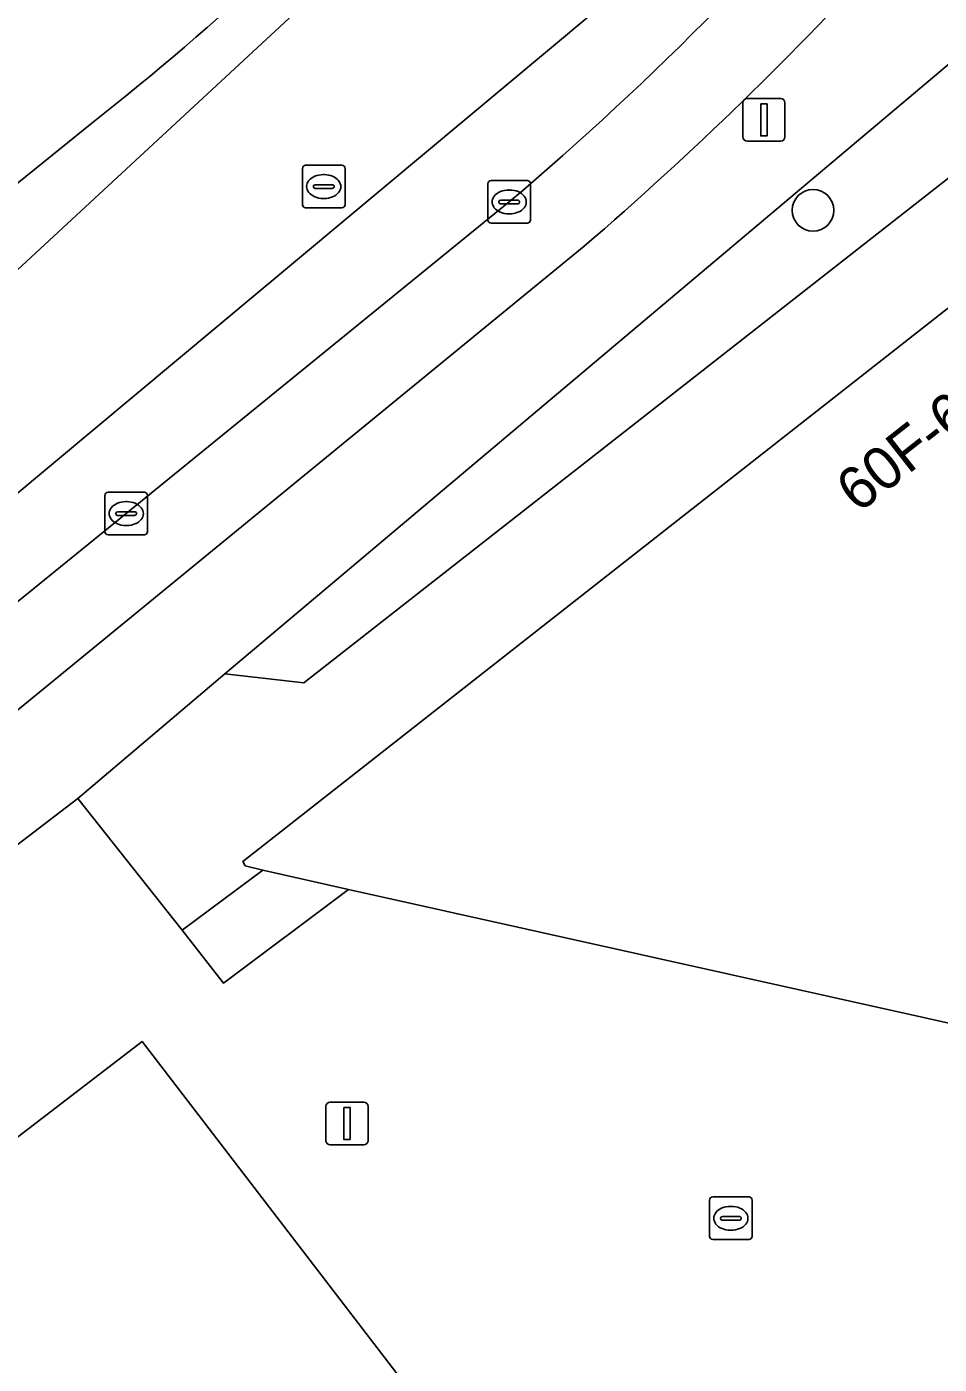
# Model space of a CAD drawing. Extents: x 161771 to 163125, y 382475 to 383179.
# Drawn here: x 162143.89 to 162165.3, y 383023 to 383054.4 of the extents above; entities that cross this region are included whole.
import ezdxf

# ---------------------------------------------------------------- set-up
doc = ezdxf.new("R2010")
doc.units = 0
for name, color, linetype in [('IMGEO_Boom', 7, 'Continuous'), ('IMGEO_Erf', 7, 'Continuous'), ('IMGEO_Groenvoorziening', 7, 'Continuous'), ('IMGEO_Kolk', 7, 'Continuous'), ('IMGEO_Lichtmast', 7, 'Continuous'), ('IMGEO_Pand', 7, 'Continuous'), ('IMGEO_Pand_nummerreeks', 7, 'Continuous'), ('IMGEO_Parkeervlak_open', 7, 'Continuous'), ('IMGEO_Rijbaan_lokaal_gesloten', 7, 'Continuous'), ('IMGEO_Rioolput', 7, 'Continuous'), ('IMGEO_Voetpad_open', 7, 'Continuous')]:
    doc.layers.add(name, color=color, linetype=linetype)

msp = doc.modelspace()

# ---------------------------------------------------------------- linework, layer by layer
at = {"layer": 'IMGEO_Boom'}
msp.add_circle((162162.339, 383050.095), 0.489, dxfattribs=at)
at = {"layer": 'IMGEO_Erf'}
for points in [[(162171.715, 383029.631), (162151.435, 383034.151), (162148.507, 383031.948), (162147.536, 383033.192), (162145.09, 383036.286), (162130.131, 383024.847), (162131.023, 383023.677), (162131.042, 383023.652), (162133.469, 383020.47)], [(162133.689, 383020.164), (162140.511, 383025.385), (162142.079, 383026.637), (162141.882, 383026.965), (162146.596, 383030.577), (162153.964, 383020.967)]]:
    msp.add_lwpolyline(points, dxfattribs=at)
at = {"layer": 'IMGEO_Groenvoorziening'}
msp.add_lwpolyline([(162168.522, 383053.205), (162168.71, 383053.374), (162169.996, 383054.368), (162169.89, 383054.496), (162168.077, 383056.706), (162166.48, 383054.336), (162148.535, 383039.215), (162150.393, 383039.003)], close=True, dxfattribs=at)
at = {"layer": 'IMGEO_Kolk'}
for p, q in [((162154.709, 383049.866), (162154.709, 383050.718)), ((162154.784, 383050.792), (162155.636, 383050.792)), ((162155.197, 383050.572), (162155.222, 383050.572)), ((162155.71, 383050.718), (162155.71, 383049.866)), ((162154.968, 383050.286), (162154.968, 383050.298)), ((162155.406, 383050.249), (162155.008, 383050.249)), ((162155.011, 383050.335), (162155.409, 383050.335)), ((162155.452, 383050.298), (162155.452, 383050.286)), ((162155.22, 383050.012), (162155.195, 383050.012)), ((162155.636, 383049.792), (162154.784, 383049.792)), ((162145.722, 383042.549), (162145.722, 383043.401)), ((162145.797, 383043.475), (162146.649, 383043.475)), ((162146.723, 383043.401), (162146.723, 383042.549)), ((162145.981, 383042.969), (162145.981, 383042.981)), ((162146.024, 383043.018), (162146.422, 383043.018)), ((162146.21, 383043.255), (162146.235, 383043.255)), ((162146.465, 383042.981), (162146.465, 383042.969)), ((162146.419, 383042.932), (162146.021, 383042.932)), ((162146.233, 383042.695), (162146.208, 383042.695)), ((162146.649, 383042.475), (162145.797, 383042.475)), ((162159.911, 383026.003), (162159.911, 383026.855)), ((162159.986, 383026.929), (162160.838, 383026.929)), ((162160.399, 383026.709), (162160.424, 383026.709)), ((162160.912, 383026.855), (162160.912, 383026.003)), ((162160.17, 383026.423), (162160.17, 383026.435)), ((162160.608, 383026.386), (162160.21, 383026.386)), ((162160.213, 383026.472), (162160.611, 383026.472)), ((162160.654, 383026.435), (162160.654, 383026.423)), ((162160.422, 383026.149), (162160.397, 383026.149)), ((162160.838, 383025.929), (162159.986, 383025.929))]:
    msp.add_line(p, q, dxfattribs=at)
for points in [[(162154.709, 383049.866), (162154.709, 383050.718)], [(162154.784, 383050.792), (162155.636, 383050.792)], [(162155.71, 383050.718), (162155.71, 383049.866)], [(162155.636, 383049.792), (162154.784, 383049.792)], [(162145.722, 383042.549), (162145.722, 383043.401)], [(162145.797, 383043.475), (162146.649, 383043.475)], [(162146.723, 383043.401), (162146.723, 383042.549)], [(162146.649, 383042.475), (162145.797, 383042.475)], [(162159.911, 383026.003), (162159.911, 383026.855)], [(162159.986, 383026.929), (162160.838, 383026.929)], [(162160.912, 383026.855), (162160.912, 383026.003)], [(162160.838, 383025.929), (162159.986, 383025.929)]]:
    msp.add_lwpolyline(points, dxfattribs=at)
for centre, radius, start, end in [((162154.786, 383050.716), 0.0765, 91.552, 178.448), ((162154.786, 383050.716), 0.0765, 91.552, 178.448), ((162155.634, 383050.716), 0.0765, 1.552, 88.448), ((162155.634, 383050.716), 0.0765, 1.552, 88.448), ((162155.008, 383050.295), 0.0403, 85.8775, 175.7526), ((162155.005, 383050.285), 0.0366, 178.938, 274.7102), ((162155.409, 383050.292), 0.043, 264.8664, 352.4533), ((162155.413, 383050.297), 0.0386, 1.7309, 96.639), ((162154.786, 383049.868), 0.0765, 181.552, 268.448), ((162154.786, 383049.868), 0.0765, 181.552, 268.448), ((162155.634, 383049.868), 0.0765, 271.552, 358.448), ((162155.634, 383049.868), 0.0765, 271.552, 358.448), ((162145.799, 383043.399), 0.0765, 91.552, 178.448), ((162145.799, 383043.399), 0.0765, 91.552, 178.448), ((162146.647, 383043.399), 0.0765, 1.552, 88.448), ((162146.647, 383043.399), 0.0765, 1.552, 88.448), ((162146.021, 383042.978), 0.0403, 85.8775, 175.7526), ((162146.426, 383042.98), 0.0386, 1.7309, 96.639), ((162146.018, 383042.968), 0.0366, 178.938, 274.7102), ((162146.422, 383042.975), 0.043, 264.8664, 352.4533), ((162145.799, 383042.551), 0.0765, 181.552, 268.448), ((162145.799, 383042.551), 0.0765, 181.552, 268.448), ((162146.647, 383042.551), 0.0765, 271.552, 358.448), ((162146.647, 383042.551), 0.0765, 271.552, 358.448), ((162159.988, 383026.853), 0.0765, 91.552, 178.448), ((162159.988, 383026.853), 0.0765, 91.552, 178.448), ((162160.836, 383026.853), 0.0765, 1.552, 88.448), ((162160.836, 383026.853), 0.0765, 1.552, 88.448), ((162160.21, 383026.432), 0.0403, 85.8775, 175.7526), ((162160.207, 383026.422), 0.0366, 178.938, 274.7102), ((162160.611, 383026.429), 0.043, 264.8664, 352.4533), ((162160.615, 383026.434), 0.0386, 1.7309, 96.639), ((162159.988, 383026.005), 0.0765, 181.552, 268.448), ((162159.988, 383026.005), 0.0765, 181.552, 268.448), ((162160.836, 383026.005), 0.0765, 271.552, 358.448), ((162160.836, 383026.005), 0.0765, 271.552, 358.448)]:
    msp.add_arc(centre, radius, start, end, dxfattribs=at)
for centre, major_axis, ratio, start_param, end_param in [((162155.196, 383050.292), (-0.387, 0.002), 0.722429, 4.712389, 7.853982), ((162155.221, 383050.292), (-0.39, 0.002), 0.717154, 1.570796, 4.712389), ((162146.209, 383042.975), (-0.387, 0.002), 0.722429, 4.712389, 7.853982), ((162146.234, 383042.975), (-0.39, 0.002), 0.717154, 1.570796, 4.712389), ((162160.398, 383026.429), (-0.387, 0.002), 0.722429, 4.712389, 7.853982), ((162160.423, 383026.429), (-0.39, 0.002), 0.717154, 1.570796, 4.712389)]:
    msp.add_ellipse(centre, major_axis=major_axis, ratio=ratio, start_param=start_param, end_param=end_param, dxfattribs=at)
at = {"layer": 'IMGEO_Lichtmast'}
for p, q in [((162160.791, 383052.717), (162161.581, 383052.717)), ((162161.581, 383052.717), (162160.791, 383052.717)), ((162160.691, 383051.817), (162160.691, 383052.617)), ((162160.691, 383052.617), (162160.691, 383051.817)), ((162161.681, 383052.617), (162161.681, 383051.817)), ((162161.681, 383051.817), (162161.681, 383052.617)), ((162161.581, 383051.717), (162160.791, 383051.717)), ((162160.791, 383051.717), (162161.581, 383051.717)), ((162151.007, 383029.156), (162151.797, 383029.156)), ((162151.797, 383029.156), (162151.007, 383029.156)), ((162150.907, 383028.256), (162150.907, 383029.056)), ((162150.907, 383029.056), (162150.907, 383028.256)), ((162151.897, 383029.056), (162151.897, 383028.256)), ((162151.897, 383028.256), (162151.897, 383029.056)), ((162151.797, 383028.156), (162151.007, 383028.156)), ((162151.007, 383028.156), (162151.797, 383028.156))]:
    msp.add_line(p, q, dxfattribs=at)
for points in [[(162161.111, 383052.592), (162161.261, 383052.592), (162161.261, 383051.842), (162161.111, 383051.842), (162161.111, 383052.592)], [(162151.327, 383029.031), (162151.477, 383029.031), (162151.477, 383028.281), (162151.327, 383028.281), (162151.327, 383029.031)]]:
    msp.add_lwpolyline(points, dxfattribs=at)
for centre, start, end in [((162160.791, 383052.617), 90, 180), ((162160.791, 383052.617), 90, 180), ((162161.581, 383052.617), 0, 90), ((162161.581, 383052.617), 360, 90), ((162160.791, 383051.817), 180, 270), ((162160.791, 383051.817), 180, 270), ((162161.581, 383051.817), 270, 0), ((162161.581, 383051.817), 270, 0), ((162151.007, 383029.056), 90, 180), ((162151.007, 383029.056), 90, 180), ((162151.797, 383029.056), 0, 90), ((162151.797, 383029.056), 360, 90), ((162151.007, 383028.256), 180, 270), ((162151.007, 383028.256), 180, 270), ((162151.797, 383028.256), 270, 0), ((162151.797, 383028.256), 270, 0)]:
    msp.add_arc(centre, 0.1, start, end, dxfattribs=at)
at = {"layer": 'IMGEO_Pand'}
msp.add_lwpolyline([(162171.735, 383052.687), (162148.955, 383034.805), (162149.016, 383034.708), (162149.427, 383034.6), (162151.435, 383034.151), (162171.715, 383029.631)], dxfattribs=at)
msp.add_lwpolyline([(162133.689, 383020.164), (162140.87, 383010.86), (162153.964, 383020.967), (162146.596, 383030.577), (162141.882, 383026.965), (162142.079, 383026.637), (162140.511, 383025.385)], close=True, dxfattribs=at)
at = {"layer": 'IMGEO_Parkeervlak_open'}
for points in [[(162155.209, 383050.292), (162146.222, 383042.976), (162140.092, 383038.001), (162130.549, 383030.199), (162128.111, 383028.214)], [(162131.484, 383028.377), (162156.968, 383049.251)]]:
    msp.add_lwpolyline(points, dxfattribs=at)
for centre, radius, start, end in [((162106.585, 383107.579), 75.141, 310.32401, 320.49136), ((162102.837, 383112.113), 82.957, 310.73157, 317.67048)]:
    msp.add_arc(centre, radius, start, end, dxfattribs=at)
at = {"layer": 'IMGEO_Rijbaan_lokaal_gesloten'}
for points in [[(161971.98, 382910.499), (161979.179, 382915.935), (161979.294, 382916.006), (161983.958, 382918.885), (161988.947, 382921.944), (161992.488, 382924.359), (161998, 382928.746), (162025.43, 382950.879), (162047.566, 382968.998), (162116.302, 383026.353), (162142.919, 383048.007), (162155.349, 383059.528), (162157.47, 383063.478), (162155.928, 383063.813), (162155.408, 383063.926)], [(162064.893, 382976.459), (162098.092, 383005.831), (162135.752, 383036.849), (162160.98, 383057.918), (162164.197, 383062.015), (162157.47, 383063.478), (162155.349, 383059.528), (162142.919, 383048.007), (162116.302, 383026.353), (162047.566, 382968.998), (162025.43, 382950.879), (161998, 382928.746), (161992.488, 382924.359), (161988.947, 382921.944), (161983.958, 382918.885), (161979.294, 382916.006)], [(162164.558, 383059.775), (162164.975, 383060.328), (162165.507, 383060.724), (162166.652, 383061.481), (162166.023, 383061.618), (162164.197, 383062.015), (162160.98, 383057.918), (162135.752, 383036.849), (162098.092, 383005.831), (162064.893, 382976.459), (162028.312, 382947.355), (161996.833, 382921.662), (161989.309, 382915.625), (161975.267, 382904.355), (161969.513, 382899.968), (161964.685, 382896.828), (161958.891, 382892.441), (161953.057, 382887.933), (161929.84, 382869.578), (161924.324, 382865.246), (161911.803, 382855.192)], [(162145.413, 383052.14), (162142.917, 383050.128), (162125.562, 383035.892), (162100.16, 383015.252), (162093.593, 383009.676), (162084.717, 383002.102), (162084.439, 383001.844), (162082.922, 383000.604), (162082.268, 383000), (162072.619, 382991.712), (162072.447, 382991.552), (162052.085, 382974.632), (162039.559, 382964.378), (162029.724, 382956.315), (162026.381, 382953.619), (162024.462, 382952.063), (162022.504, 382950.476), (162022.376, 382950.374), (162007.212, 382938.219), (162000, 382932.42), (161993.59, 382927.265), (161991.08, 382925.282), (161990.16, 382924.643), (161976.155, 382915.855)], [(162044.627, 382958.275), (162047.977, 382961.026), (162050.888, 382963.407), (162052.584, 382964.762), (162056.697, 382968.103), (162066.097, 382975.842), (162069.091, 382978.352), (162072.643, 382981.366), (162076.322, 382984.637), (162077.456, 382985.725), (162078.369, 382986.568), (162082.324, 382990.038), (162086.904, 382993.929), (162093.981, 383000), (162097.279, 383002.829), (162103.817, 383008.4), (162112.347, 383015.36), (162119.333, 383021.026), (162128.111, 383028.214), (162130.549, 383030.199), (162140.092, 383038.001), (162146.222, 383042.976), (162155.209, 383050.292)]]:
    msp.add_lwpolyline(points, dxfattribs=at)
for centre, radius, start, end in [((162099.908, 383109.769), 73.429, 308.29544, 317.09113), ((162106.585, 383107.579), 75.141, 310.32401, 320.49136)]:
    msp.add_arc(centre, radius, start, end, dxfattribs=at)
at = {"layer": 'IMGEO_Rioolput'}
for p, q in [((162150.431, 383051.153), (162151.283, 383051.153)), ((162150.356, 383050.227), (162150.356, 383051.079)), ((162150.844, 383050.933), (162150.869, 383050.933)), ((162151.357, 383051.079), (162151.357, 383050.227)), ((162150.615, 383050.647), (162150.615, 383050.659)), ((162151.053, 383050.61), (162150.655, 383050.61)), ((162150.658, 383050.696), (162151.056, 383050.696)), ((162151.099, 383050.659), (162151.099, 383050.647)), ((162150.867, 383050.373), (162150.842, 383050.373)), ((162151.283, 383050.153), (162150.431, 383050.153))]:
    msp.add_line(p, q, dxfattribs=at)
for points in [[(162150.431, 383051.153), (162151.283, 383051.153)], [(162150.356, 383050.227), (162150.356, 383051.079)], [(162151.357, 383051.079), (162151.357, 383050.227)], [(162151.283, 383050.153), (162150.431, 383050.153)]]:
    msp.add_lwpolyline(points, dxfattribs=at)
for centre, radius, start, end in [((162150.433, 383051.077), 0.0765, 91.552, 178.448), ((162150.433, 383051.077), 0.0765, 91.552, 178.448), ((162151.281, 383051.077), 0.0765, 1.552, 88.448), ((162151.281, 383051.077), 0.0765, 1.552, 88.448), ((162150.655, 383050.656), 0.0403, 85.8775, 175.7526), ((162150.652, 383050.646), 0.0366, 178.938, 274.7102), ((162151.056, 383050.653), 0.043, 264.8664, 352.4533), ((162151.06, 383050.658), 0.0386, 1.7309, 96.639), ((162150.433, 383050.229), 0.0765, 181.552, 268.448), ((162150.433, 383050.229), 0.0765, 181.552, 268.448), ((162151.281, 383050.229), 0.0765, 271.552, 358.448), ((162151.281, 383050.229), 0.0765, 271.552, 358.448)]:
    msp.add_arc(centre, radius, start, end, dxfattribs=at)
for centre, major_axis, ratio, start_param, end_param in [((162150.843, 383050.653), (-0.387, 0.002), 0.722429, 4.712389, 7.853982), ((162150.868, 383050.653), (-0.39, 0.002), 0.717154, 1.570796, 4.712389)]:
    msp.add_ellipse(centre, major_axis=major_axis, ratio=ratio, start_param=start_param, end_param=end_param, dxfattribs=at)
at = {"layer": 'IMGEO_Voetpad_open'}
for points in [[(162097.654, 382996.188), (162098.178, 382996.592), (162098.674, 382996.017), (162100.542, 382997.568), (162103.535, 382999.891), (162103.458, 383000), (162102.474, 383001.392), (162104.519, 383002.968), (162105.672, 383001.55), (162108.721, 383003.868), (162110.008, 383004.941), (162109.112, 383006.169), (162123.942, 383018.171), (162125.524, 383019.408), (162129.47, 383022.481), (162131.042, 383023.652), (162131.023, 383023.677), (162130.131, 383024.847), (162145.09, 383036.286), (162148.535, 383039.215), (162166.48, 383054.336)], [(162142.917, 383050.128), (162145.413, 383052.14)], [(162156.968, 383049.251), (162131.484, 383028.377)]]:
    msp.add_lwpolyline(points, dxfattribs=at)
for points in [[(162145.09, 383036.286), (162147.536, 383033.192), (162149.427, 383034.6), (162149.016, 383034.708), (162148.955, 383034.805), (162171.735, 383052.687), (162168.71, 383053.374), (162168.522, 383053.205), (162150.393, 383039.003), (162148.535, 383039.215)], [(162149.427, 383034.6), (162147.536, 383033.192), (162148.507, 383031.948), (162151.435, 383034.151)]]:
    msp.add_lwpolyline(points, close=True, dxfattribs=at)
for centre, radius, start, end in [((162099.908, 383109.769), 73.429, 308.29544, 317.09113), ((162102.837, 383112.113), 82.957, 310.73157, 317.67048)]:
    msp.add_arc(centre, radius, start, end, dxfattribs=at)

# ---------------------------------------------------------------- texts
at = {"layer": 'IMGEO_Pand_nummerreeks'}
msp.add_text('60F-60N', height=1, rotation=38.1314, dxfattribs=at).set_placement((162163.398, 383042.964))

doc.saveas('drawing.dxf')
